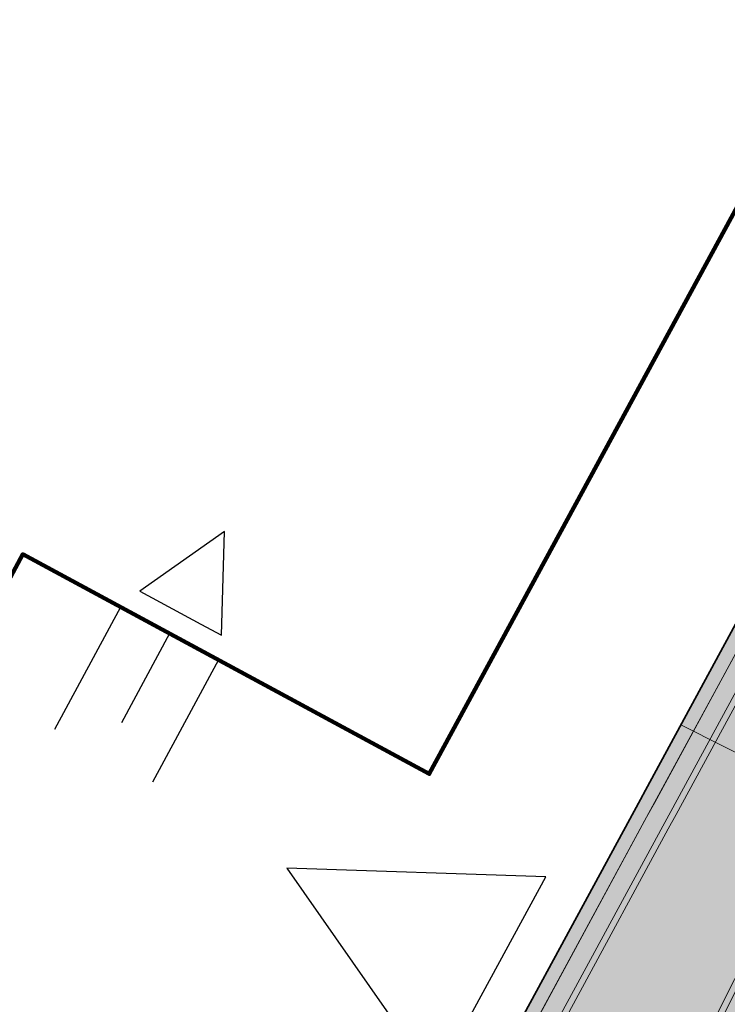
# Model space of a CAD drawing. Header units: metres. Extents: x 154038 to 155227, y 461678 to 462519.
# Tile 56 of 656: x 154312.49 to 154320.12, y 462070.85 to 462081.48. Entities that reach past the tile are written whole.
import ezdxf

# ---------------------------------------------------------------- set-up
doc = ezdxf.new("R2010")
doc.units = ezdxf.units.M
doc.linetypes.add('AM-AS', pattern=[16, 10, -2, 2, -2])
doc.linetypes.add('VH-OPSLUITBAND_100X200', pattern=[16, 8, -2, 4, -2])
for name, color, linetype, lineweight in [('B-WE-OG-BEBOUWING-GV', 2, 'Continuous', 100), ('N-PV-KG-WERKGRENS-G', 1, 'Continuous', 35), ('N-WE-KG-WERKGRENS-G', 1, 'Continuous', 35), ('N-WE-VH-KANTOPSLUITING_OPSLUITBAND_150X250-G', 140, 'VH-OPSLUITBAND_100X200', 0), ('N-WE-VH-KANTVERHARDING_TROTTOIR-ROLLAAG-G', 62, 'Continuous', 18), ('N-WE-VH-KANTVERHARDING_TROTTOIR-STREKLAAG-G', 220, 'Continuous', 18), ('N-WE-VH-VERHARDING_STRAATBAKSTEEN-TROTTOIR-HV_DF-G', 2, 'Continuous', 18)]:
    doc.layers.add(name, color=color, linetype=linetype, lineweight=lineweight)
for name, color, linetype in [('B-WE-OG-TOPOGRAFIE_KAVEL_ENTREE-G', 3, 'Continuous'), ('B-WE-OG-TOPOGRAFIE_KAVEL_ENTREE-S', 252, 'Continuous'), ('N-PV-WEG_RIJBAAN-350M-H', 14, 'AM-AS')]:
    doc.layers.add(name, color=color, linetype=linetype)
doc.layers.add('B-WE-OG-TOPOGRAFIE_KAVEL_ENTREE-H', color=31, linetype='Continuous', plot=False)
for name, color, linetype, lineweight, true_color in [('N-WE-VH-KANTOPSLUITING_OPSLUITBAND_150X250-V', 7, 'Continuous', 5, 0xbbbcbc), ('N-WE-VH-VERHARDING_STRAATBAKSTEEN-TROTTOIR-HV_DF-V', 7, 'Continuous', 18, 0xd14124), ('N-WE-VH-VERHARDING_STRAATBAKSTEEN_Rijbaan-KV_DF-V', 7, 'Continuous', 18, 0xb33d26)]:
    doc.layers.add(name, color=color, linetype=linetype, lineweight=lineweight, true_color=true_color)
doc.layers.add('X-XX-AL-PROFIEL-H', color=21, linetype='Continuous', lineweight=18, plot=False)

# ---------------------------------------------------------------- blocks, each defined once
blk = doc.blocks.new('*U94')
at = {"layer": 'B-WE-OG-TOPOGRAFIE_KAVEL_ENTREE-G', "ltscale": 0.0001}
blk.add_lwpolyline([(-0.2500000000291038, 0.5), (-1.250000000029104, 0), (-0.2500000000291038, -0.5), (-0.2500000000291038, -0.25), (-0.2500000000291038, 0), (-0.2500000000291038, 0.25)], close=True, dxfattribs=at)
at = {"layer": 'B-WE-OG-TOPOGRAFIE_KAVEL_ENTREE-H'}
for points in [[(-2.91038304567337e-11, 0.5999999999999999), (1.499364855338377, 0.5999999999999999)], [(-2.91038304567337e-11, 0), (1.093126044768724, 0)], [(-2.91038304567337e-11, -0.5999999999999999), (1.499364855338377, -0.5999999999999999)]]:
    blk.add_lwpolyline(points, dxfattribs=at)
blk = doc.blocks.new('*U24')
at = {"ltscale": 0.0001}
blk.add_lwpolyline([(-1.276109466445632, -1.327303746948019), (-0.0261094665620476, -3.827303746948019), (1.223890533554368, -1.327303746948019)], close=True, dxfattribs=at)

msp = doc.modelspace()

# ---------------------------------------------------------------- hatches: boundary and pattern name
at = {"layer": 'N-WE-VH-KANTOPSLUITING_OPSLUITBAND_150X250-V'}
h = msp.add_hatch(color=256, dxfattribs=at)
h.dxf.hatch_style = 1
h.paths.add_polyline_path([(154315.943960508, 462066.775494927), (154317.2539666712, 462069.1918460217), (154319.2484617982, 462072.8737600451), (154319.3353326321, 462073.0296165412), (154324.5253675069, 462082.598774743), (154324.5702843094, 462082.7012771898), (154326.2930744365, 462086.2707704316), (154328.1354018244, 462090.0857785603), (154332.4992013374, 462100.0297816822), (154332.5254885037, 462100.1033857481), (154334.048701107, 462103.988377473), (154335.4398192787, 462107.5561158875), (154335.4886986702, 462107.6698136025), (154339.0266248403, 462118.0041763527), (154339.0567207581, 462118.1234453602), (154340.2928900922, 462122.320624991), (154341.3463285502, 462125.8977181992), (154341.3692853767, 462125.9686756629), (154341.3814808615, 462126.0174576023), (154344.0196204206, 462136.4710106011), (154344.0429276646, 462136.56734721), (154344.9395991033, 462140.1929319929), (154345.5848340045, 462142.7976121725), (154348.2498135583, 462153.4214753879), (154349.2596157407, 462157.5129992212), (154350.0854324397, 462160.8532578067), (154350.1013661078, 462160.9150007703), (154352.7637886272, 462171.5226683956), (154352.7667403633, 462171.5393949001), (154353.6323838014, 462174.9350737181), (154354.4980063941, 462178.3431477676), (154354.586376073, 462178.7820505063), (154355.8385498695, 462183.8087338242), (154357.034570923, 462188.6088183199), (154357.0668510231, 462188.7390147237), (154357.1002998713, 462189.0211000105), (154357.0575413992, 462189.3123198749), (154356.9408201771, 462189.5827433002), (154356.757010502, 462189.8139504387), (154356.5198016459, 462189.9886750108), (154356.2543558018, 462190.0912843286), (154355.0689278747, 462190.3867459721), (154355.7455182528, 462192.9443334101), (154356.0364051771, 462194.5418731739), (154356.8268844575, 462194.5863376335), (154356.8100013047, 462194.7356250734), (154355.91, 462194.6849999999), (154355.599, 462192.9770000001), (154354.885, 462190.278), (154356.209, 462189.948), (154356.447, 462189.8560000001), (154356.652, 462189.705), (154356.811, 462189.505), (154356.912, 462189.271), (154356.949, 462189.019), (154356.919, 462188.766), (154356.889, 462188.645), (154355.693, 462183.845), (154354.44, 462178.815), (154354.3516983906, 462178.3764353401), (154353.487, 462174.972), (154352.6199999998, 462171.570999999), (154352.617, 462171.5539999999), (154349.956, 462160.952), (154349.94, 462160.8900000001), (154349.114, 462157.5489999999), (154348.1042517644, 462153.4576947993), (154345.4392879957, 462142.833894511), (154344.794, 462140.2289999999), (154343.8972234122, 462136.6029901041), (154343.874, 462136.507), (154341.236, 462126.0540000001), (154341.225, 462126.0100000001), (154341.203, 462125.942), (154340.149, 462122.363), (154338.912, 462118.1629999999), (154338.8827015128, 462118.0468911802), (154335.3486359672, 462107.7238054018), (154335.301, 462107.613), (154333.909, 462104.043), (154332.385, 462100.156), (154332.3597193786, 462100.0852142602), (154327.9991415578, 462090.1485525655), (154326.158, 462086.336), (154324.434, 462082.764), (154324.390508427, 462082.6647499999), (154319.203889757, 462073.1018904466), (154319.117, 462072.9459999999), (154317.1220747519, 462069.2632919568), (154315.7957965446, 462066.8169265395)])
at = {"layer": 'N-WE-VH-VERHARDING_STRAATBAKSTEEN-TROTTOIR-HV_DF-V'}
h = msp.add_hatch(color=256, dxfattribs=at)
h.dxf.hatch_style = 1
edge = h.paths.add_edge_path()
edge.add_line((154354.3131578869, 462177.6153740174), (154353.6323838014, 462174.9350737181))
edge.add_line((154353.6323838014, 462174.9350737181), (154352.7637886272, 462171.5226683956))
edge.add_line((154352.7637886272, 462171.5226683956), (154350.1013661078, 462160.9150007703))
edge.add_line((154350.1013661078, 462160.9150007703), (154350.0945162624, 462160.89))
edge.add_line((154350.0945162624, 462160.89), (154349.2685162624, 462157.549))
edge.add_line((154349.2685162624, 462157.549), (154348.2498056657, 462153.4214439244))
edge.add_line((154348.2498056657, 462153.4214439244), (154345.5848418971, 462142.797643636))
edge.add_line((154345.5848418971, 462142.797643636), (154344.9396516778, 462140.1931445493))
edge.add_line((154344.9396516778, 462140.1931445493), (154344.0428750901, 462136.5671346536))
edge.add_line((154344.0428750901, 462136.5671346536), (154344.0195506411, 462136.4707341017))
edge.add_line((154344.0195506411, 462136.4707341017), (154341.3815506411, 462126.0177341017))
edge.add_line((154341.3815506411, 462126.0177341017), (154341.3466093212, 462125.8986715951))
edge.add_line((154341.3466093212, 462125.8986715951), (154340.2926093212, 462122.3196715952))
edge.add_line((154340.2926093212, 462122.3196715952), (154339.0563220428, 462118.1218652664))
edge.add_line((154339.0563220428, 462118.1218652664), (154339.0270235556, 462118.0057564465))
edge.add_line((154339.0270235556, 462118.0057564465), (154335.488076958, 462107.6683674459))
edge.add_line((154335.488076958, 462107.6683674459), (154335.4404409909, 462107.5575620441))
edge.add_line((154335.4404409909, 462107.5575620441), (154334.0490948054, 462103.9893816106))
edge.add_line((154334.0490948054, 462103.9893816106), (154332.5250948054, 462100.1023816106))
edge.add_line((154332.5250948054, 462100.1023816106), (154332.4975904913, 462100.0261109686))
edge.add_line((154332.4975904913, 462100.0261109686), (154328.1370126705, 462090.0894492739))
edge.add_line((154328.1370126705, 462090.0894492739), (154326.2936793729, 462086.2720238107))
edge.add_line((154326.2936793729, 462086.2720238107), (154324.5696793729, 462082.7000238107))
edge.add_line((154324.5696793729, 462082.7000238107), (154324.5236594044, 462082.5956254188))
edge.add_line((154324.5236594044, 462082.5956254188), (154319.3370407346, 462073.0327658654))
edge.add_line((154319.3370407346, 462073.0327658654), (154319.2486768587, 462072.874157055))
edge.add_line((154319.2486768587, 462072.874157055), (154317.2537516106, 462069.1914490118))
edge.add_line((154317.2537516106, 462069.1914490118), (154315.943960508, 462066.775494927))
edge.add_arc((154321.3199843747, 462084.358559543), 18.38656558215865, 252.9989822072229, 253.6713967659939)
edge.add_arc((154316.700722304, 462068.4799536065), 1.850000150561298, 252.7032249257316, 333.2586910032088)
edge.add_line((154318.3528597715, 462067.6475220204), (154318.803009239, 462068.5404714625))
edge.add_line((154318.803009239, 462068.5404714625), (154318.9367797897, 462068.4726069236))
edge.add_line((154318.9367797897, 462068.4726069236), (154323.0581881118, 462076.6481336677))
edge.add_line((154323.0581881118, 462076.6481336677), (154327.4245828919, 462085.3096333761))
edge.add_line((154327.4245828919, 462085.3096333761), (154335.4473333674, 462104.7467881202))
edge.add_line((154335.4473333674, 462104.7467881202), (154342.0407687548, 462124.7020604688))
edge.add_line((154342.0407687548, 462124.7020604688), (154352.1387758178, 462165.04183881))
edge.add_line((154352.1387758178, 462165.04183881), (154355.2282414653, 462177.3837156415))
edge.add_line((154355.2282414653, 462177.3837156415), (154358.2818795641, 462189.5824676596))
edge.add_line((154358.2818795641, 462189.5824676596), (154356.2637456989, 462190.0876546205))
edge.add_line((154356.2637456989, 462190.0876546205), (154356.5198016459, 462189.9886750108))
edge.add_line((154356.5198016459, 462189.9886750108), (154356.757010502, 462189.8139504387))
edge.add_line((154356.757010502, 462189.8139504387), (154356.9408201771, 462189.5827433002))
edge.add_line((154356.9408201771, 462189.5827433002), (154357.0575413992, 462189.3123198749))
edge.add_line((154357.0575413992, 462189.3123198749), (154357.1002998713, 462189.0211000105))
edge.add_line((154357.1002998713, 462189.0211000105), (154357.0668510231, 462188.7390147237))
edge.add_line((154357.0668510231, 462188.7390147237), (154357.050710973, 462188.6739165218))
edge.add_line((154357.050710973, 462188.6739165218), (154355.8385498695, 462183.8087338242))
edge.add_line((154355.8385498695, 462183.8087338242), (154354.586376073, 462178.7820505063))
edge.add_line((154354.586376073, 462178.7820505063), (154354.4980063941, 462178.3431477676))
edge.add_line((154354.4980063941, 462178.3431477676), (154354.3131578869, 462177.6153740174))
at = {"layer": 'N-WE-VH-VERHARDING_STRAATBAKSTEEN_Rijbaan-KV_DF-V'}
h = msp.add_hatch(color=256, dxfattribs=at)
h.dxf.hatch_style = 1
edge = h.paths.add_edge_path()
edge.add_line((154346.3655189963, 462123.4474894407), (154339.6690574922, 462103.1804047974))
edge.add_line((154339.6690574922, 462103.1804047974), (154331.5193567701, 462083.4356807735))
edge.add_line((154331.5193567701, 462083.4356807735), (154321.8864262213, 462064.3270959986))
edge.add_line((154321.8864262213, 462064.3270959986), (154319.064452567, 462059.5558212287))
edge.add_line((154319.064452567, 462059.5558212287), (154316.2103360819, 462061.243890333))
edge.add_arc((154313.6649621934, 462056.9402788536), 4.999999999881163, 59.39777921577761, 149.4251789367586)
edge.add_line((154309.3601339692, 462059.4835943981), (154295.4018813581, 462035.8577883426))
edge.add_arc((154299.7067095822, 462033.3144727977), 4.999999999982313, 149.425178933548, 239.2784399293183)
edge.add_line((154297.1523773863, 462029.0161723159), (154310.3450331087, 462021.1762305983))
edge.add_arc((154317.2452423, 462033.549449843), 14.16719595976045, 240.8527758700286, 248.9522969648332)
edge.add_line((154312.1571632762, 462020.327464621), (154334.4042784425, 462011.1510402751))
edge.add_arc((154336.3108423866, 462015.7732706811), 4.999999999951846, 247.5849764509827, 256.0899883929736)
edge.add_line((154335.1088540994, 462010.9198982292), (154350.5998025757, 462007.0834033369))
edge.add_arc((154349.3978142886, 462002.2300308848), 5.000000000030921, 59.37977109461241, 76.0899883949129, ccw=False)
edge.add_line((154351.944540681, 462006.5328421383), (154352.6260687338, 462006.1294627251))
edge.add_arc((154355.1727951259, 462010.4322739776), 4.999999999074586, 239.3797710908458, 256.0899883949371)
edge.add_line((154353.9708068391, 462005.5789015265), (154356.9781779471, 462004.8340984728))
edge.add_line((154356.9781779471, 462004.8340984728), (154367.5271780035, 462002.1693614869))
edge.add_line((154367.5271780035, 462002.1693614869), (154370.594703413, 462001.3944872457))
edge.add_arc((154371.8192663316, 462006.2422130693), 5.000000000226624, 255.8233322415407, 334.7988763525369)
edge.add_line((154376.3433598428, 462004.1132278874), (154378.3551998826, 462008.3883879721))
edge.add_arc((154373.8311063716, 462010.5173731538), 5.000000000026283, 334.7988763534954, 345.8749618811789)
edge.add_line((154378.6799336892, 462009.2971790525), (154401.6515090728, 462100.5820018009))
edge.add_line((154401.6515090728, 462100.5820018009), (154406.9852191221, 462099.2397882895))
edge.add_line((154406.9852191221, 462099.2397882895), (154397.3315953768, 462060.8780600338))
edge.add_line((154397.3315953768, 462060.8780600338), (154396.6527595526, 462061.0488872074))
edge.add_line((154396.6527595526, 462061.0488872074), (154394.6715745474, 462053.1760217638))
edge.add_line((154394.6715745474, 462053.1760217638), (154395.3511736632, 462053.0050023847))
edge.add_line((154395.3511736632, 462053.0050023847), (154390.2256132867, 462032.6401919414))
edge.add_line((154390.2256132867, 462032.6401919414), (154389.5467596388, 462032.8109482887))
edge.add_line((154389.5467596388, 462032.8109482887), (154388.7372010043, 462029.5939109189))
edge.add_line((154388.7372010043, 462029.5939109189), (154389.4156288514, 462029.4214625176))
edge.add_line((154389.4156288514, 462029.4214625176), (154383.7651946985, 462006.9676746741))
edge.add_line((154383.7651946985, 462006.9676746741), (154376.807218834, 461992.1819759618))
edge.add_arc((154381.331312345, 461990.0529907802), 4.999999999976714, 154.7988763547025, 166.0156035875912)
edge.add_line((154376.4795044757, 461991.2612789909), (154371.1051861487, 461969.68365288))
edge.add_line((154371.1051861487, 461969.68365288), (154363.8723419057, 461953.1420104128))
edge.add_arc((154368.4536651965, 461951.1389210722), 5.000088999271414, 156.3836358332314, 248.3411709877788)
edge.add_line((154366.60823727, 461946.491848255), (154366.6592998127, 461946.4715747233))
edge.add_line((154366.6592998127, 461946.4715747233), (154352.2416857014, 461952.1958481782))
edge.add_arc((154354.0386536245, 461956.8622859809), 5.000473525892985, 248.939130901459, 336.380420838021)
edge.add_line((154358.6202168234, 461954.8587855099), (154365.8806715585, 461971.4635736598))
edge.add_line((154365.8806715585, 461971.4635736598), (154371.1315098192, 461992.5091953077))
edge.add_arc((154366.27970195, 461993.7174835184), 4.999999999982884, 346.0156035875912, 435.8233322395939)
edge.add_line((154367.5042648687, 461998.5652093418), (154356.1296396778, 462001.438503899))
edge.add_line((154356.1296396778, 462001.438503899), (154353.1565705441, 462002.1748154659))
edge.add_arc((154351.9545822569, 461997.321443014), 4.99999999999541, 76.08998839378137, 92.77818827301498)
edge.add_line((154351.7122345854, 462002.315566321), (154350.8803402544, 462002.2858641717))
edge.add_arc((154350.6379925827, 462007.2799874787), 4.999999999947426, 256.0899883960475, 272.778188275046, ccw=False)
edge.add_line((154349.4360042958, 462002.4266150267), (154337.7325265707, 462005.3251033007))
edge.add_arc((154337.2517312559, 462003.38375432), 1.999999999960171, 76.08998839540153, 165.7499673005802)
edge.add_line((154335.3132697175, 462003.8760620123), (154335.1888994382, 462003.3863540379))
edge.add_line((154335.1888994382, 462003.3863540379), (154331.809089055, 462004.2350527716))
edge.add_line((154331.809089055, 462004.2350527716), (154332.0188515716, 462005.1214022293))
edge.add_arc((154330.0726110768, 462005.5819974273), 1.999999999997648, 346.6854067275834, 427.584976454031)
edge.add_line((154330.8352366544, 462007.4308895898), (154310.3759552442, 462015.8698735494))
edge.add_arc((154317.2452423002, 462033.5494498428), 18.96719595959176, 240.6390520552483, 248.76667882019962, ccw=False)
edge.add_line((154307.9454396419, 462017.0186243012), (154294.2962136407, 462025.129890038))
edge.add_arc((154292.7636143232, 462022.5509097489), 2.999999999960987, 59.27843992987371, 165.8531268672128)
edge.add_line((154289.8545971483, 462023.2841348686), (154287.8359008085, 462015.2751044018))
edge.add_line((154287.8359008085, 462015.2751044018), (154283.8632318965, 462016.2799413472))
edge.add_line((154283.8632318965, 462016.2799413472), (154284.9895646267, 462020.85211158))
edge.add_line((154284.9895646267, 462020.85211158), (154281.4008986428, 462022.9723146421))
edge.add_line((154281.4008986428, 462022.9723146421), (154304.5232118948, 462062.1092541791))
edge.add_arc((154313.1334630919, 462057.0210789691), 10.00129754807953, 72.70910643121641, 149.419295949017, ccw=False)
edge.add_arc((154316.7007223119, 462068.4799534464), 2.000000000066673, 252.7032232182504, 333.2466271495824)
edge.add_line((154318.4866272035, 462067.5796514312), (154327.4245828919, 462085.3096333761))
edge.add_line((154327.4245828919, 462085.3096333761), (154335.4473333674, 462104.7467881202))
edge.add_line((154335.4473333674, 462104.7467881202), (154342.0407687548, 462124.7020604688))
edge.add_line((154342.0407687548, 462124.7020604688), (154352.1387758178, 462165.04183881))
edge.add_line((154352.1387758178, 462165.04183881), (154355.7628846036, 462164.1322223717))
edge.add_line((154355.7628846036, 462164.1322223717), (154353.9603339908, 462153.7867322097))
edge.add_line((154353.9603339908, 462153.7867322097), (154346.3655189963, 462123.4474894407))
edge = h.paths.add_edge_path(flags=17)
edge.add_arc((154735.5031688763, 462271.5015979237), 4.999999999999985, 125.9385176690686, 138.150287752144, ccw=False)
edge.add_line((154732.5685849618, 462275.549834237), (154735.8470371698, 462277.9263983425))
edge.add_arc((154736.4339539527, 462277.1167510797), 1.000000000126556, 44.27258667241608, 125.93851766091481, ccw=False)
edge.add_line((154737.1499807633, 462277.8148238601), (154732.334294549, 462282.9696525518))
edge.add_arc((154731.6182677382, 462282.2715797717), 1.000000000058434, -54.06148233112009, 44.272586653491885, ccw=False)
edge.add_line((154732.2051845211, 462281.4619325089), (154729.9240080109, 462279.8082978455))
edge.add_arc((154735.7931758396, 462271.7118252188), 9.999999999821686, 125.9385176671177, 159.8812514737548)
edge.add_line((154726.4033583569, 462275.1514949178), (154712.1371545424, 462236.2067526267))
edge.add_arc((154709.3202092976, 462237.2386535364), 3.000000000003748, 249.8812514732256, 339.8812514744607, ccw=False)
edge.add_line((154708.2883083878, 462234.4217082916), (154663.7725424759, 462250.7286845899))
edge.add_line((154663.7725424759, 462250.7286845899), (154656.1079703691, 462250.0630933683))
edge.add_line((154656.1079703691, 462250.0630933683), (154584.3613417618, 462276.2290524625))
edge.add_arc((154586.0632988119, 462280.9304984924), 5.000025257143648, 159.6304989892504, 250.09938210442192, ccw=False)
edge.add_line((154581.3759381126, 462282.6708726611), (154586.6440892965, 462297.0625800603))
edge.add_line((154586.6440892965, 462297.0625800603), (154545.8382322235, 462312.2135262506))
edge.add_line((154545.8382322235, 462312.2135262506), (154543.9238186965, 462307.0574598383))
edge.add_line((154543.9238186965, 462307.0574598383), (154578.6714521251, 462294.1558922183))
edge.add_arc((154577.6272265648, 462291.3434923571), 3.000000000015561, -20.21334639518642, 69.63036995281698, ccw=False)
edge.add_line((154580.442464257, 462290.3069419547), (154576.1003610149, 462278.5139286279))
edge.add_arc((154571.4082981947, 462280.2415126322), 5.000000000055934, 301.49318088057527, 339.7866536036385, ccw=False)
edge.add_arc((154579.2442544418, 462267.4509774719), 9.999999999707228, 121.4931808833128, 159.6303699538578)
edge.add_line((154569.869588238, 462270.9317293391), (154560.0751634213, 462244.5540653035))
edge.add_arc((154557.2717091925, 462245.6220748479), 2.999999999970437, 249.9106884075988, 339.14506041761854, ccw=False)
edge.add_line((154556.2412556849, 462242.8045998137), (154537.0470548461, 462249.8246199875))
edge.add_arc((154536.360085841, 462247.9463032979), 2.000000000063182, 69.9106884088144, 159.7067651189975)
edge.add_line((154534.484226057, 462248.6399531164), (154518.7866293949, 462206.1884314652))
edge.add_line((154518.7866293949, 462206.1884314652), (154517.1266457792, 462201.6684760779))
edge.add_line((154517.1266457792, 462201.6684760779), (154504.0308506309, 462166.2479160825))
edge.add_line((154504.0308506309, 462166.2479160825), (154508.5329932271, 462164.5833704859))
edge.add_line((154508.5329932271, 462164.5833704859), (154521.6305956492, 462200.0088186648))
edge.add_line((154521.6305956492, 462200.0088186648), (154523.2905399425, 462204.5286669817))
edge.add_line((154523.2905399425, 462204.5286669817), (154536.2906664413, 462239.6853322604))
edge.add_arc((154540.9803159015, 462237.9512077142), 5.000000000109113, 69.91068840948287, 159.706765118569, ccw=False)
edge.add_line((154542.6977384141, 462242.6469994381), (154554.4056087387, 462238.3650037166))
edge.add_arc((154557.1538001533, 462245.8775869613), 7.999466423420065, 249.90688527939, 339.6332798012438)
edge.add_line((154564.6531743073, 462243.093552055), (154574.4386699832, 462269.447448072))
edge.add_arc((154579.1259759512, 462267.7069990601), 5.000000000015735, 69.96311292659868, 159.6294766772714, ccw=False)
edge.add_line((154580.8391011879, 462272.4043602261), (154655.4630948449, 462245.1890275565))
edge.add_line((154655.4630948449, 462245.1890275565), (154663.1240823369, 462245.8543074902))
edge.add_line((154663.1240823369, 462245.8543074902), (154713.9613245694, 462227.2316535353))
edge.add_line((154713.9613245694, 462227.2316535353), (154727.5885351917, 462264.4320337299))
edge.add_arc((154730.4054804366, 462263.4001328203), 2.999999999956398, 69.882642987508, 159.8812514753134, ccw=False)
edge.add_line((154731.4373129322, 462266.2171031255), (154749.540967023, 462259.5858871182))
edge.add_line((154749.540967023, 462259.5858871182), (154751.0397480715, 462263.6249638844))
edge.add_line((154751.0397480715, 462263.6249638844), (154734.4045412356, 462269.7183000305))
edge.add_arc((154736.1283149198, 462274.4117704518), 5.000006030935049, 197.6182283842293, 249.83320066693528, ccw=False)
edge.add_arc((154733.2690260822, 462273.5037486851), 2.000000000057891, 138.1345799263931, 197.6182116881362, ccw=False)
edge.add_line((154731.7795971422, 462274.8385151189), (154731.7786818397, 462274.8374930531))
edge = h.paths.add_edge_path(flags=0)
edge.add_arc((154536.360085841, 462247.9463032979), 2.000000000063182, 69.9106884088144, 159.7067651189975, ccw=False)
edge.add_arc((154536.360085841, 462247.9463032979), 2.000000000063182, 69.9106884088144, 159.7067651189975)
edge = h.paths.add_edge_path(flags=0)
edge.add_arc((154735.7931758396, 462271.7118252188), 9.999999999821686, 125.93851766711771, 159.8812514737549, ccw=False)
edge.add_arc((154735.7931758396, 462271.7118252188), 9.999999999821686, 125.9385176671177, 159.8812514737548)
edge = h.paths.add_edge_path(flags=17)
edge.add_arc((154735.5031688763, 462271.5015979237), 4.999999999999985, 125.9385176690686, 138.150287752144)
edge.add_line((154731.7795971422, 462274.8385151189), (154731.7786818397, 462274.8374930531))
edge.add_arc((154733.2690260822, 462273.5037486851), 2.000000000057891, 138.134579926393, 197.6182116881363)
edge.add_arc((154736.1283149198, 462274.4117704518), 5.000006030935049, 197.6182283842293, 249.8332006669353)
edge.add_line((154751.0397480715, 462263.6249638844), (154734.4045412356, 462269.7183000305))
edge.add_line((154749.540967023, 462259.5858871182), (154751.0397480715, 462263.6249638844))
edge.add_line((154731.4373129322, 462266.2171031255), (154749.540967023, 462259.5858871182))
edge.add_arc((154730.4054804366, 462263.4001328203), 2.999999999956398, 69.88264298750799, 159.8812514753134)
edge.add_line((154713.9613245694, 462227.2316535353), (154727.5885351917, 462264.4320337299))
edge.add_line((154663.1240823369, 462245.8543074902), (154713.9613245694, 462227.2316535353))
edge.add_line((154655.4630948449, 462245.1890275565), (154663.1240823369, 462245.8543074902))
edge.add_line((154580.8391011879, 462272.4043602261), (154655.4630948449, 462245.1890275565))
edge.add_arc((154579.1259759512, 462267.7069990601), 5.000000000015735, 69.96311292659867, 159.6294766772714)
edge.add_line((154564.6531743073, 462243.093552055), (154574.4386699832, 462269.447448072))
edge.add_arc((154557.1538001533, 462245.8775869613), 7.999466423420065, 249.90688527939, 339.6332798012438)
edge.add_line((154542.6977384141, 462242.6469994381), (154554.4056087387, 462238.3650037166))
edge.add_arc((154540.9803159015, 462237.9512077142), 5.000000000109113, 69.9106884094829, 159.706765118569)
edge.add_line((154523.2905399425, 462204.5286669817), (154536.2906664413, 462239.6853322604))
edge.add_line((154521.6305956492, 462200.0088186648), (154523.2905399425, 462204.5286669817))
edge.add_line((154508.5329932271, 462164.5833704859), (154521.6305956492, 462200.0088186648))
edge.add_line((154504.0308506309, 462166.2479160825), (154508.5329932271, 462164.5833704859))
edge.add_line((154517.1266457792, 462201.6684760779), (154504.0308506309, 462166.2479160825))
edge.add_line((154518.7866293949, 462206.1884314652), (154517.1266457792, 462201.6684760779))
edge.add_line((154534.484226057, 462248.6399531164), (154518.7866293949, 462206.1884314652))
edge.add_arc((154536.360085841, 462247.9463032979), 2.000000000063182, 69.9106884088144, 159.7067651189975)
edge.add_line((154556.2412556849, 462242.8045998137), (154537.0470548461, 462249.8246199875))
edge.add_arc((154557.2717091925, 462245.6220748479), 2.999999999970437, 249.9106884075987, 339.1450604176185)
edge.add_line((154569.869588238, 462270.9317293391), (154560.0751634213, 462244.5540653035))
edge.add_arc((154579.2442544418, 462267.4509774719), 9.999999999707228, 121.4931808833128, 159.6303699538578)
edge.add_arc((154571.4082981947, 462280.2415126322), 5.000000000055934, 301.4931808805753, 339.7866536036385)
edge.add_line((154580.442464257, 462290.3069419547), (154576.1003610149, 462278.5139286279))
edge.add_arc((154577.6272265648, 462291.3434923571), 3.000000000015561, 339.7866536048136, 429.6303699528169)
edge.add_line((154543.9238186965, 462307.0574598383), (154578.6714521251, 462294.1558922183))
edge.add_line((154545.8382322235, 462312.2135262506), (154543.9238186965, 462307.0574598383))
edge.add_line((154586.6440892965, 462297.0625800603), (154545.8382322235, 462312.2135262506))
edge.add_line((154581.3759381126, 462282.6708726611), (154586.6440892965, 462297.0625800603))
edge.add_arc((154586.0632988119, 462280.9304984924), 5.000025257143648, 159.6304989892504, 250.0993821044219)
edge.add_line((154656.1079703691, 462250.0630933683), (154584.3613417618, 462276.2290524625))
edge.add_line((154663.7725424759, 462250.7286845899), (154656.1079703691, 462250.0630933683))
edge.add_line((154708.2883083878, 462234.4217082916), (154663.7725424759, 462250.7286845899))
edge.add_arc((154709.3202092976, 462237.2386535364), 3.000000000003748, 249.8812514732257, 339.8812514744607)
edge.add_line((154726.4033583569, 462275.1514949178), (154712.1371545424, 462236.2067526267))
edge.add_arc((154735.7931758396, 462271.7118252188), 9.999999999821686, 125.9385176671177, 159.8812514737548)
edge.add_line((154732.2051845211, 462281.4619325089), (154729.9240080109, 462279.8082978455))
edge.add_arc((154731.6182677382, 462282.2715797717), 1.000000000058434, 305.9385176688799, 404.2725866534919)
edge.add_line((154732.334294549, 462282.9696525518), (154737.1499807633, 462277.8148238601))
edge.add_arc((154736.4339539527, 462277.1167510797), 1.000000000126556, 44.27258667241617, 125.9385176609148)
edge.add_line((154735.8470371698, 462277.9263983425), (154732.5685849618, 462275.549834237))
edge = h.paths.add_edge_path(flags=0)
edge.add_arc((154736.1283149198, 462274.4117704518), 5.000006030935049, 197.6182283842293, 249.8332006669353)
edge.add_arc((154736.1283149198, 462274.4117704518), 5.000006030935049, 197.6182283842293, 249.8332006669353)
edge = h.paths.add_edge_path(flags=0)
edge.add_arc((154733.2690260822, 462273.5037486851), 2.000000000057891, 138.134579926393, 197.6182116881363)
edge.add_arc((154733.2690260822, 462273.5037486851), 2.000000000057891, 138.134579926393, 197.6182116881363)
edge = h.paths.add_edge_path(flags=0)
edge.add_line((154731.7795971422, 462274.8385151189), (154731.7786818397, 462274.8374930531))
edge.add_line((154731.7795971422, 462274.8385151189), (154731.7786818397, 462274.8374930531))
edge = h.paths.add_edge_path(flags=0)
edge.add_arc((154735.5031688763, 462271.5015979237), 4.999999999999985, 125.9385176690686, 138.150287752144)
edge.add_arc((154735.5031688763, 462271.5015979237), 4.999999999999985, 125.9385176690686, 138.150287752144)
edge = h.paths.add_edge_path(flags=0)
edge.add_line((154732.2051845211, 462281.4619325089), (154729.9240080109, 462279.8082978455))
edge.add_line((154732.2051845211, 462281.4619325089), (154729.9240080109, 462279.8082978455))
edge = h.paths.add_edge_path(flags=0)
edge.add_arc((154731.6182677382, 462282.2715797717), 1.000000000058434, 305.9385176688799, 404.2725866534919)
edge.add_arc((154731.6182677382, 462282.2715797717), 1.000000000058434, 305.9385176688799, 404.2725866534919)
edge = h.paths.add_edge_path(flags=0)
edge.add_line((154737.1499807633, 462277.8148238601), (154732.334294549, 462282.9696525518))
edge.add_line((154737.1499807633, 462277.8148238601), (154732.334294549, 462282.9696525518))
edge = h.paths.add_edge_path(flags=0)
edge.add_arc((154736.4339539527, 462277.1167510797), 1.000000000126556, 44.27258667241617, 125.9385176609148)
edge.add_arc((154736.4339539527, 462277.1167510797), 1.000000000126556, 44.27258667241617, 125.9385176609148)
edge = h.paths.add_edge_path(flags=0)
edge.add_line((154732.5685849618, 462275.549834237), (154735.8470371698, 462277.9263983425))
edge.add_line((154732.5685849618, 462275.549834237), (154735.8470371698, 462277.9263983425))
edge = h.paths.add_edge_path(flags=0)
edge.add_line((154556.2412556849, 462242.8045998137), (154537.0470548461, 462249.8246199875))
edge.add_line((154556.2412556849, 462242.8045998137), (154537.0470548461, 462249.8246199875))
edge = h.paths.add_edge_path(flags=0)
edge.add_arc((154557.2717091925, 462245.6220748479), 2.999999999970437, 249.9106884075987, 339.1450604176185)
edge.add_arc((154557.2717091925, 462245.6220748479), 2.999999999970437, 249.9106884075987, 339.1450604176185)
edge = h.paths.add_edge_path(flags=0)
edge.add_line((154569.869588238, 462270.9317293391), (154560.0751634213, 462244.5540653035))
edge.add_line((154569.869588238, 462270.9317293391), (154560.0751634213, 462244.5540653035))
edge = h.paths.add_edge_path(flags=0)
edge.add_arc((154579.2442544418, 462267.4509774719), 9.999999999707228, 121.4931808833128, 159.6303699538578)
edge.add_arc((154579.2442544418, 462267.4509774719), 9.999999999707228, 121.4931808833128, 159.6303699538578)
edge = h.paths.add_edge_path(flags=0)
edge.add_arc((154571.4082981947, 462280.2415126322), 5.000000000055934, 301.4931808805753, 339.7866536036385)
edge.add_arc((154571.4082981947, 462280.2415126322), 5.000000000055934, 301.4931808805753, 339.7866536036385)
edge = h.paths.add_edge_path(flags=0)
edge.add_line((154580.442464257, 462290.3069419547), (154576.1003610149, 462278.5139286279))
edge.add_line((154580.442464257, 462290.3069419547), (154576.1003610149, 462278.5139286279))
edge = h.paths.add_edge_path(flags=0)
edge.add_arc((154577.6272265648, 462291.3434923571), 3.000000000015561, 339.7866536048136, 429.6303699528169)
edge.add_arc((154577.6272265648, 462291.3434923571), 3.000000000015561, 339.7866536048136, 429.6303699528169)
edge = h.paths.add_edge_path(flags=0)
edge.add_line((154543.9238186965, 462307.0574598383), (154578.6714521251, 462294.1558922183))
edge.add_line((154543.9238186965, 462307.0574598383), (154578.6714521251, 462294.1558922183))
edge = h.paths.add_edge_path(flags=0)
edge.add_line((154545.8382322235, 462312.2135262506), (154543.9238186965, 462307.0574598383))
edge.add_line((154545.8382322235, 462312.2135262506), (154543.9238186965, 462307.0574598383))
edge = h.paths.add_edge_path(flags=0)
edge.add_line((154586.6440892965, 462297.0625800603), (154545.8382322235, 462312.2135262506))
edge.add_line((154586.6440892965, 462297.0625800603), (154545.8382322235, 462312.2135262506))
edge = h.paths.add_edge_path(flags=0)
edge.add_line((154581.3759381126, 462282.6708726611), (154586.6440892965, 462297.0625800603))
edge.add_line((154581.3759381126, 462282.6708726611), (154586.6440892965, 462297.0625800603))
edge = h.paths.add_edge_path(flags=0)
edge.add_arc((154586.0632988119, 462280.9304984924), 5.000025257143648, 159.6304989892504, 250.0993821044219)
edge.add_arc((154586.0632988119, 462280.9304984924), 5.000025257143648, 159.6304989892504, 250.0993821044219)
edge = h.paths.add_edge_path(flags=0)
edge.add_line((154656.1079703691, 462250.0630933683), (154584.3613417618, 462276.2290524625))
edge.add_line((154656.1079703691, 462250.0630933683), (154584.3613417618, 462276.2290524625))
edge = h.paths.add_edge_path(flags=0)
edge.add_line((154663.7725424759, 462250.7286845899), (154656.1079703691, 462250.0630933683))
edge.add_line((154663.7725424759, 462250.7286845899), (154656.1079703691, 462250.0630933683))
edge = h.paths.add_edge_path(flags=0)
edge.add_line((154708.2883083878, 462234.4217082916), (154663.7725424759, 462250.7286845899))
edge.add_line((154708.2883083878, 462234.4217082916), (154663.7725424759, 462250.7286845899))
edge = h.paths.add_edge_path(flags=0)
edge.add_arc((154709.3202092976, 462237.2386535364), 3.000000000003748, 249.8812514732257, 339.8812514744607)
edge.add_arc((154709.3202092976, 462237.2386535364), 3.000000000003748, 249.8812514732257, 339.8812514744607)
edge = h.paths.add_edge_path(flags=0)
edge.add_line((154726.4033583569, 462275.1514949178), (154712.1371545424, 462236.2067526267))
edge.add_line((154726.4033583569, 462275.1514949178), (154712.1371545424, 462236.2067526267))
edge = h.paths.add_edge_path(flags=0)
edge.add_line((154751.0397480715, 462263.6249638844), (154734.4045412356, 462269.7183000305))
edge.add_line((154751.0397480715, 462263.6249638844), (154734.4045412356, 462269.7183000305))
edge = h.paths.add_edge_path(flags=0)
edge.add_line((154749.540967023, 462259.5858871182), (154751.0397480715, 462263.6249638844))
edge.add_line((154749.540967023, 462259.5858871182), (154751.0397480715, 462263.6249638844))
edge = h.paths.add_edge_path(flags=0)
edge.add_line((154731.4373129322, 462266.2171031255), (154749.540967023, 462259.5858871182))
edge.add_line((154731.4373129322, 462266.2171031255), (154749.540967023, 462259.5858871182))
edge = h.paths.add_edge_path(flags=0)
edge.add_arc((154730.4054804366, 462263.4001328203), 2.999999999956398, 69.88264298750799, 159.8812514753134)
edge.add_arc((154730.4054804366, 462263.4001328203), 2.999999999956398, 69.88264298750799, 159.8812514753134)
edge = h.paths.add_edge_path(flags=0)
edge.add_line((154713.9613245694, 462227.2316535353), (154727.5885351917, 462264.4320337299))
edge.add_line((154713.9613245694, 462227.2316535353), (154727.5885351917, 462264.4320337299))
edge = h.paths.add_edge_path(flags=0)
edge.add_line((154663.1240823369, 462245.8543074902), (154713.9613245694, 462227.2316535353))
edge.add_line((154663.1240823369, 462245.8543074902), (154713.9613245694, 462227.2316535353))
edge = h.paths.add_edge_path(flags=0)
edge.add_line((154655.4630948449, 462245.1890275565), (154663.1240823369, 462245.8543074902))
edge.add_line((154655.4630948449, 462245.1890275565), (154663.1240823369, 462245.8543074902))
edge = h.paths.add_edge_path(flags=0)
edge.add_line((154580.8391011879, 462272.4043602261), (154655.4630948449, 462245.1890275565))
edge.add_line((154580.8391011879, 462272.4043602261), (154655.4630948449, 462245.1890275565))
edge = h.paths.add_edge_path(flags=0)
edge.add_arc((154579.1259759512, 462267.7069990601), 5.000000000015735, 69.96311292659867, 159.6294766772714)
edge.add_arc((154579.1259759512, 462267.7069990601), 5.000000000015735, 69.96311292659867, 159.6294766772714)
edge = h.paths.add_edge_path(flags=0)
edge.add_line((154564.6531743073, 462243.093552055), (154574.4386699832, 462269.447448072))
edge.add_line((154564.6531743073, 462243.093552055), (154574.4386699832, 462269.447448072))
edge = h.paths.add_edge_path(flags=0)
edge.add_arc((154557.1538001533, 462245.8775869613), 7.999466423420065, 249.90688527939, 339.6332798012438)
edge.add_arc((154557.1538001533, 462245.8775869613), 7.999466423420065, 249.90688527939, 339.6332798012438)
edge = h.paths.add_edge_path(flags=0)
edge.add_line((154542.6977384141, 462242.6469994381), (154554.4056087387, 462238.3650037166))
edge.add_line((154542.6977384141, 462242.6469994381), (154554.4056087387, 462238.3650037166))
edge = h.paths.add_edge_path(flags=0)
edge.add_arc((154540.9803159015, 462237.9512077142), 5.000000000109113, 69.9106884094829, 159.706765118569)
edge.add_arc((154540.9803159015, 462237.9512077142), 5.000000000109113, 69.9106884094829, 159.706765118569)
edge = h.paths.add_edge_path(flags=0)
edge.add_line((154523.2905399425, 462204.5286669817), (154536.2906664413, 462239.6853322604))
edge.add_line((154523.2905399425, 462204.5286669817), (154536.2906664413, 462239.6853322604))
edge = h.paths.add_edge_path(flags=0)
edge.add_line((154521.6305956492, 462200.0088186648), (154523.2905399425, 462204.5286669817))
edge.add_line((154521.6305956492, 462200.0088186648), (154523.2905399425, 462204.5286669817))
edge = h.paths.add_edge_path(flags=0)
edge.add_line((154508.5329932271, 462164.5833704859), (154521.6305956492, 462200.0088186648))
edge.add_line((154508.5329932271, 462164.5833704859), (154521.6305956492, 462200.0088186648))
edge = h.paths.add_edge_path(flags=0)
edge.add_line((154504.0308506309, 462166.2479160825), (154508.5329932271, 462164.5833704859))
edge.add_line((154504.0308506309, 462166.2479160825), (154508.5329932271, 462164.5833704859))
edge = h.paths.add_edge_path(flags=0)
edge.add_line((154517.1266457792, 462201.6684760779), (154504.0308506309, 462166.2479160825))
edge.add_line((154517.1266457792, 462201.6684760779), (154504.0308506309, 462166.2479160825))
edge = h.paths.add_edge_path(flags=0)
edge.add_line((154518.7866293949, 462206.1884314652), (154517.1266457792, 462201.6684760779))
edge.add_line((154518.7866293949, 462206.1884314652), (154517.1266457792, 462201.6684760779))
edge = h.paths.add_edge_path(flags=0)
edge.add_line((154534.484226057, 462248.6399531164), (154518.7866293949, 462206.1884314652))
edge.add_line((154534.484226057, 462248.6399531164), (154518.7866293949, 462206.1884314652))
edge = h.paths.add_edge_path(flags=17)
edge.add_line((154302.5191957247, 462047.9045891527), (154309.3601339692, 462059.4835943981))
edge.add_arc((154313.6649621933, 462056.9402788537), 4.999999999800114, 59.39777921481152, 149.4251789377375, ccw=False)
edge.add_line((154316.2103360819, 462061.243890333), (154319.064452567, 462059.5558212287))

# ---------------------------------------------------------------- linework, layer by layer
at = {"layer": 'B-WE-OG-BEBOUWING-GV'}
msp.add_lwpolyline([(154322.87, 462084.33), (154319.888, 462078.835), (154316.905, 462073.34), (154312.52, 462075.71), (154311.22, 462073.29), (154305.06, 462076.63), (154306.429, 462079.151), (154307.968, 462078.316), (154310.916, 462083.735)], dxfattribs=at)
at = {"layer": 'N-PV-KG-WERKGRENS-G', "ltscale": 0.25}
msp.add_lwpolyline([(154301.753, 462074.255), (154314.852, 462067.055), (154316.7, 462070.58), (154316.907, 462070.433), (154317.07, 462070.238), (154317.178, 462070.009), (154317.224, 462069.759), (154317.205, 462069.506), (154317.123, 462069.266), (154319.182, 462073.063), (154319.238, 462073.165), (154321.759, 462077.813), (154324.312, 462082.52)], dxfattribs=at)
at = {"layer": 'N-PV-WEG_RIJBAAN-350M-H'}
msp.add_lwpolyline([(154317.1606849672, 462062.3435961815, 0.05066403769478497), (154339.7602939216, 462109.8053723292, 0.0214739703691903), (154344.9280035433, 462126.3797532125, -0.0002303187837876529), (154361.1236630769, 462191.1459608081, -1.231017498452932e-05)], format="xyb", dxfattribs=at)
at = {"layer": 'N-WE-KG-WERKGRENS-G', "ltscale": 0.25}
msp.add_lwpolyline([(154281.1954543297, 462022.9194692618), (154292.7092980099, 462042.4078569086), (154293.5184619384, 462043.777451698), (154304.2231416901, 462061.8962445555, -0.3163626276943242), (154314.852, 462067.055), (154316.7, 462070.58), (154316.907, 462070.433), (154317.07, 462070.238), (154317.178, 462070.009), (154317.224, 462069.759), (154317.205, 462069.506), (154317.123, 462069.266), (154319.182, 462073.063), (154319.238, 462073.165), (154321.759, 462077.813), (154324.312, 462082.52)], format="xyb", dxfattribs=at)
at = {"layer": 'N-WE-VH-KANTOPSLUITING_OPSLUITBAND_150X250-G'}
msp.add_lwpolyline([(154324.390508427, 462082.6647499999), (154319.203889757, 462073.1018904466), (154319.117, 462072.9459999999), (154317.1220747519, 462069.2632919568), (154315.7957965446, 462066.8169265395), (154315.943960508, 462066.775494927), (154317.2539666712, 462069.1918460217), (154319.2484617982, 462072.8737600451), (154319.3353326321, 462073.0296165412), (154324.5253675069, 462082.598774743)], dxfattribs=at)
at = {"layer": 'N-WE-VH-KANTVERHARDING_TROTTOIR-ROLLAAG-G'}
msp.add_lwpolyline([(154316.1396650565, 462066.7168451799), (154317.4297900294, 462069.0965247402), (154319.4237441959, 462072.7774401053), (154319.5105897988, 462072.9332513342), (154324.7051796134, 462082.5108077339), (154324.7519967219, 462082.6176467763), (154326.4731929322, 462086.1838375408), (154328.3170821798, 462090.0020798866), (154332.6851772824, 462099.9558715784), (154332.7128065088, 462100.0332334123), (154334.2349692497, 462103.915547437), (154335.6249116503, 462107.4802704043), (154335.675448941, 462107.5978245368), (154339.2185226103, 462117.9472232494), (154339.2496817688, 462118.0707058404), (154340.4847420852, 462122.2641200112)], dxfattribs=at)
at = {"layer": 'N-WE-VH-KANTVERHARDING_TROTTOIR-STREKLAAG-G'}
msp.add_lwpolyline([(154340.5487247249, 462122.2452756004), (154339.3140342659, 462118.0531172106), (154339.2825205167, 462117.9282293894), (154335.7377301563, 462107.5738161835), (154335.6866399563, 462107.4549759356), (154334.2970896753, 462103.89125862), (154332.7752770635, 462100.0098376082), (154332.74720026, 462099.9312225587), (154328.3776725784, 462089.9741663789), (154326.5332624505, 462086.1548454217), (154324.8125978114, 462082.5897560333), (154324.765146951, 462082.4814707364), (154319.5690380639, 462072.9011135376), (154319.4822008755, 462072.7453174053), (154317.4884271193, 462069.0647350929), (154316.2377408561, 462066.757801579, 0.3556230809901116), (154318.2932935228, 462067.6775345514), (154318.773551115, 462068.6302086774), (154318.9073216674, 462068.5623441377), (154322.9986281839, 462076.6781587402), (154327.3638892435, 462085.337409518), (154335.3847580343, 462104.7700054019), (154341.9766633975, 462124.7206470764)], format="xyb", dxfattribs=at)
at = {"layer": 'N-WE-VH-VERHARDING_STRAATBAKSTEEN-TROTTOIR-HV_DF-G'}
msp.add_lwpolyline([(154340.2926093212, 462122.3196715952), (154339.0563220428, 462118.1218652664), (154339.0270235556, 462118.0057564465), (154335.488076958, 462107.6683674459), (154335.4404409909, 462107.5575620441), (154334.0490948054, 462103.9893816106), (154332.5250948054, 462100.1023816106), (154332.4975904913, 462100.0261109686), (154328.1370126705, 462090.0894492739), (154326.2936793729, 462086.2720238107), (154324.5696793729, 462082.7000238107), (154324.5236594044, 462082.5956254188), (154319.3370407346, 462073.0327658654), (154319.2486768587, 462072.874157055), (154317.2537516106, 462069.1914490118), (154315.943960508, 462066.775494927, 0.002933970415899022), (154316.1506781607, 462066.7136150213, 0.3667174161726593), (154318.3528597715, 462067.6475220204), (154318.803009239, 462068.5404714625), (154318.9367797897, 462068.4726069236), (154323.0581881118, 462076.6481336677), (154327.4245828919, 462085.3096333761), (154335.4473333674, 462104.7467881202), (154342.0407687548, 462124.7020604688)], format="xyb", dxfattribs=at)
at = {"layer": 'X-XX-AL-PROFIEL-H'}
msp.add_lwpolyline([(154325.2625588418, 462071.0242393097), (154319.6198481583, 462073.8688162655)], dxfattribs=at)

# ---------------------------------------------------------------- block references
at = {"layer": 'B-WE-OG-TOPOGRAFIE_KAVEL_ENTREE-S'}
for name, p, rotation in [('*U94', (154314.1035125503, 462074.8541448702), 241.6097135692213), ('*U24', (154318.7195723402, 462070.4754177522), 241.5555671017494)]:
    msp.add_blockref(name, p, dxfattribs=dict(at, rotation=rotation))

doc.saveas('drawing.dxf')
